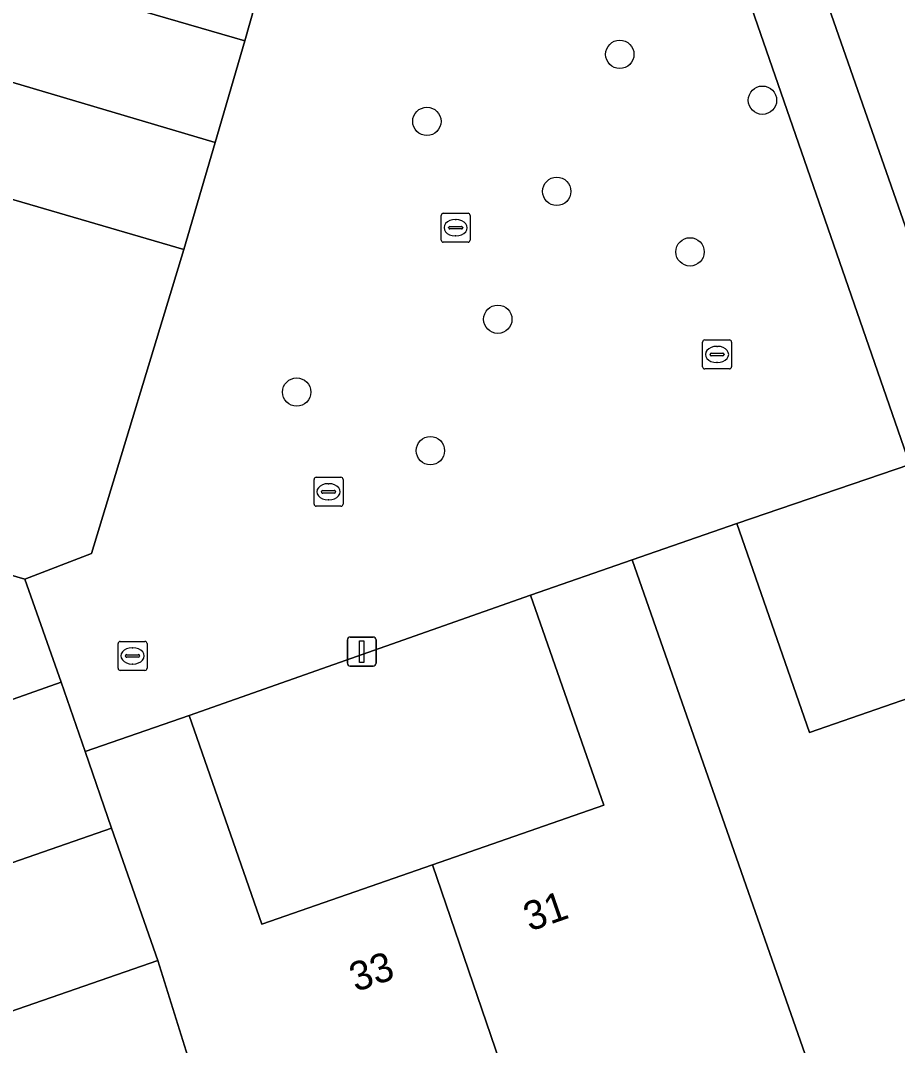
# Model space of a CAD drawing. Extents: x 158472 to 159562, y 388525 to 389606.
# Drawn here: x 158856.42 to 158886.68, y 389204.59 to 389239.95 of the extents above; entities that cross this region are included whole.
import ezdxf

# ---------------------------------------------------------------- set-up
doc = ezdxf.new("R2010")
doc.units = 0
for name, color, linetype in [('IMGEO_Boom', 7, 'Continuous'), ('IMGEO_Erf', 7, 'Continuous'), ('IMGEO_Kolk', 7, 'Continuous'), ('IMGEO_Lichtmast', 7, 'Continuous'), ('IMGEO_Pand', 7, 'Continuous'), ('IMGEO_Pand_nummerreeks', 7, 'Continuous'), ('IMGEO_Rijbaan_lokaal_open', 7, 'Continuous'), ('IMGEO_Rioolput', 7, 'Continuous'), ('IMGEO_Voetpad_open', 7, 'Continuous')]:
    doc.layers.add(name, color=color, linetype=linetype)

msp = doc.modelspace()

# ---------------------------------------------------------------- linework, layer by layer
at = {"layer": 'IMGEO_Boom'}
for centre in [(158877.099, 389238.78), (158882.021, 389237.199), (158870.442, 389236.468), (158874.923, 389234.054), (158879.522, 389231.968), (158872.89, 389229.644), (158865.951, 389227.132), (158870.564, 389225.11)]:
    msp.add_circle(centre, 0.489, dxfattribs=at)
at = {"layer": 'IMGEO_Erf'}
for points in [[(158868.411, 389246.649), (158864.871, 389250), (158862.808, 389251.953), (158860.959, 389250), (158858.62, 389247.53), (158858.584, 389247.406), (158856.828, 389241.384), (158864.158, 389239.247), (158865.369, 389243.528)], [(158862.061, 389232.055), (158854.69, 389234.204), (158852.973, 389228.315), (158851.201, 389222.239), (158856.573, 389220.673), (158858.872, 389221.561)], [(158881.139, 389222.601), (158883.648, 389215.386), (158889.681, 389217.484), (158887.108, 389224.631)], [(158862.242, 389215.981), (158864.747, 389208.777), (158870.635, 389210.824), (158876.543, 389212.878), (158874.023, 389220.127)]]:
    msp.add_lwpolyline(points, close=True, dxfattribs=at)
msp.add_lwpolyline([(158849.264, 389208.509), (158859.565, 389212.09), (158858.647, 389214.731), (158857.825, 389217.123), (158851.188, 389214.782)], dxfattribs=at)
at = {"layer": 'IMGEO_Kolk'}
for p, q in [((158871.01, 389233.301), (158871.862, 389233.301)), ((158870.935, 389232.375), (158870.935, 389233.227)), ((158871.423, 389233.081), (158871.448, 389233.081)), ((158871.936, 389233.227), (158871.936, 389232.375)), ((158871.194, 389232.795), (158871.194, 389232.807)), ((158871.632, 389232.758), (158871.234, 389232.758)), ((158871.237, 389232.844), (158871.635, 389232.844)), ((158871.678, 389232.807), (158871.678, 389232.795)), ((158871.862, 389232.301), (158871.01, 389232.301)), ((158871.446, 389232.521), (158871.421, 389232.521)), ((158879.953, 389228.003), (158879.953, 389228.855)), ((158880.028, 389228.929), (158880.88, 389228.929)), ((158880.441, 389228.709), (158880.466, 389228.709)), ((158880.954, 389228.855), (158880.954, 389228.003)), ((158880.212, 389228.423), (158880.212, 389228.435)), ((158880.65, 389228.386), (158880.252, 389228.386)), ((158880.255, 389228.472), (158880.653, 389228.472)), ((158880.696, 389228.435), (158880.696, 389228.423)), ((158880.464, 389228.149), (158880.439, 389228.149)), ((158880.88, 389227.929), (158880.028, 389227.929)), ((158866.549, 389223.266), (158866.549, 389224.118)), ((158866.624, 389224.192), (158867.476, 389224.192)), ((158867.55, 389224.118), (158867.55, 389223.266)), ((158867.037, 389223.972), (158867.062, 389223.972)), ((158866.808, 389223.686), (158866.808, 389223.698)), ((158867.246, 389223.649), (158866.848, 389223.649)), ((158866.851, 389223.735), (158867.249, 389223.735)), ((158867.06, 389223.412), (158867.035, 389223.412)), ((158867.292, 389223.698), (158867.292, 389223.686)), ((158867.476, 389223.192), (158866.624, 389223.192))]:
    msp.add_line(p, q, dxfattribs=at)
for points in [[(158871.01, 389233.301), (158871.862, 389233.301)], [(158870.935, 389232.375), (158870.935, 389233.227)], [(158871.936, 389233.227), (158871.936, 389232.375)], [(158871.862, 389232.301), (158871.01, 389232.301)], [(158879.953, 389228.003), (158879.953, 389228.855)], [(158880.028, 389228.929), (158880.88, 389228.929)], [(158880.954, 389228.855), (158880.954, 389228.003)], [(158880.88, 389227.929), (158880.028, 389227.929)], [(158866.549, 389223.266), (158866.549, 389224.118)], [(158866.624, 389224.192), (158867.476, 389224.192)], [(158867.55, 389224.118), (158867.55, 389223.266)], [(158867.476, 389223.192), (158866.624, 389223.192)]]:
    msp.add_lwpolyline(points, dxfattribs=at)
for centre, radius, start, end in [((158871.012, 389233.225), 0.0765, 91.552, 178.448), ((158871.012, 389233.225), 0.0765, 91.552, 178.448), ((158871.86, 389233.225), 0.0765, 1.552, 88.448), ((158871.86, 389233.225), 0.0765, 1.552, 88.448), ((158871.234, 389232.804), 0.0403, 85.8775, 175.7526), ((158871.231, 389232.794), 0.0366, 178.938, 274.7102), ((158871.635, 389232.801), 0.043, 264.8664, 352.4533), ((158871.639, 389232.806), 0.0386, 1.7309, 96.639), ((158871.012, 389232.377), 0.0765, 181.552, 268.448), ((158871.012, 389232.377), 0.0765, 181.552, 268.448), ((158871.86, 389232.377), 0.0765, 271.552, 358.448), ((158871.86, 389232.377), 0.0765, 271.552, 358.448), ((158880.03, 389228.853), 0.0765, 91.552, 178.448), ((158880.03, 389228.853), 0.0765, 91.552, 178.448), ((158880.878, 389228.853), 0.0765, 1.552, 88.448), ((158880.878, 389228.853), 0.0765, 1.552, 88.448), ((158880.252, 389228.432), 0.0403, 85.8775, 175.7526), ((158880.249, 389228.422), 0.0366, 178.938, 274.7102), ((158880.653, 389228.429), 0.043, 264.8664, 352.4533), ((158880.657, 389228.434), 0.0386, 1.7309, 96.639), ((158880.03, 389228.005), 0.0765, 181.552, 268.448), ((158880.03, 389228.005), 0.0765, 181.552, 268.448), ((158880.878, 389228.005), 0.0765, 271.552, 358.448), ((158880.878, 389228.005), 0.0765, 271.552, 358.448), ((158866.626, 389224.116), 0.0765, 91.552, 178.448), ((158866.626, 389224.116), 0.0765, 91.552, 178.448), ((158867.474, 389224.116), 0.0765, 1.552, 88.448), ((158867.474, 389224.116), 0.0765, 1.552, 88.448), ((158866.848, 389223.695), 0.0403, 85.8775, 175.7526), ((158866.845, 389223.685), 0.0366, 178.938, 274.7102), ((158867.249, 389223.692), 0.043, 264.8664, 352.4533), ((158867.253, 389223.697), 0.0386, 1.7309, 96.639), ((158866.626, 389223.268), 0.0765, 181.552, 268.448), ((158866.626, 389223.268), 0.0765, 181.552, 268.448), ((158867.474, 389223.268), 0.0765, 271.552, 358.448), ((158867.474, 389223.268), 0.0765, 271.552, 358.448)]:
    msp.add_arc(centre, radius, start, end, dxfattribs=at)
for centre, major_axis, ratio, start_param, end_param in [((158871.422, 389232.801), (-0.387, 0.002), 0.722429, 4.712389, 7.853982), ((158871.447, 389232.801), (-0.39, 0.002), 0.717154, 1.570796, 4.712389), ((158880.44, 389228.429), (-0.387, 0.002), 0.722429, 4.712389, 7.853982), ((158880.465, 389228.429), (-0.39, 0.002), 0.717154, 1.570796, 4.712389), ((158867.036, 389223.692), (-0.387, 0.002), 0.722429, 4.712389, 7.853982), ((158867.061, 389223.692), (-0.39, 0.002), 0.717154, 1.570796, 4.712389)]:
    msp.add_ellipse(centre, major_axis=major_axis, ratio=ratio, start_param=start_param, end_param=end_param, dxfattribs=at)
at = {"layer": 'IMGEO_Lichtmast'}
for p, q in [((158867.698, 389217.781), (158867.698, 389218.581)), ((158867.698, 389218.581), (158867.698, 389217.781)), ((158867.798, 389218.681), (158868.588, 389218.681)), ((158868.588, 389218.681), (158867.798, 389218.681)), ((158868.688, 389218.581), (158868.688, 389217.781)), ((158868.688, 389217.781), (158868.688, 389218.581)), ((158868.588, 389217.681), (158867.798, 389217.681)), ((158867.798, 389217.681), (158868.588, 389217.681))]:
    msp.add_line(p, q, dxfattribs=at)
msp.add_lwpolyline([(158868.118, 389218.556), (158868.268, 389218.556), (158868.268, 389217.806), (158868.118, 389217.806), (158868.118, 389218.556)], dxfattribs=at)
for centre, start, end in [((158867.798, 389218.581), 90, 180), ((158867.798, 389218.581), 90, 180), ((158868.588, 389218.581), 0, 90), ((158868.588, 389218.581), 360, 90), ((158867.798, 389217.781), 180, 270), ((158867.798, 389217.781), 180, 270), ((158868.588, 389217.781), 270, 0), ((158868.588, 389217.781), 270, 0)]:
    msp.add_arc(centre, 0.1, start, end, dxfattribs=at)
at = {"layer": 'IMGEO_Pand'}
for points in [[(158863.137, 389235.745), (158864.158, 389239.247), (158856.828, 389241.384), (158858.584, 389247.406), (158854.151, 389250), (158850.559, 389252.102), (158849.947, 389250), (158848.518, 389245.103), (158837.864, 389248.209), (158836.533, 389243.644)], [(158852.973, 389228.315), (158854.69, 389234.204), (158862.061, 389232.055), (158863.137, 389235.745), (158836.533, 389243.644), (158835.171, 389238.974), (158845.756, 389235.887), (158844.314, 389230.944)], [(158852.973, 389228.315), (158844.314, 389230.944), (158840.709, 389232.038), (158839.232, 389226.97), (158832.209, 389229.018), (158830.829, 389224.285), (158847.631, 389219.387), (158849.785, 389218.759), (158850.442, 389216.898), (158851.188, 389214.782), (158857.825, 389217.123), (158856.573, 389220.673), (158851.201, 389222.239)], [(158886.605, 389195.408), (158891.13, 389196.938), (158887.592, 389207.113), (158892.673, 389208.879), (158889.681, 389217.484), (158883.648, 389215.386), (158881.139, 389222.601), (158877.525, 389221.345)], [(158877.525, 389221.345), (158874.023, 389220.127), (158876.543, 389212.878), (158870.635, 389210.824), (158873.577, 389202.218), (158878.522, 389203.937), (158881.241, 389196.117), (158876.56, 389194.49), (158877.345, 389192.233), (158882.026, 389193.86), (158886.605, 389195.408)], [(158870.635, 389210.824), (158864.747, 389208.777), (158862.242, 389215.981), (158858.647, 389214.731), (158859.565, 389212.09), (158861.156, 389207.528), (158862.598, 389202.924), (158865.982, 389193.191), (158867.512, 389188.79), (158870.049, 389189.685), (158872.207, 389190.446), (158874.21, 389191.142), (158873.573, 389192.976), (158871.57, 389192.28), (158868.704, 389200.523), (158873.577, 389202.218)], [(158835.054, 389198.471), (158861.156, 389207.528), (158859.565, 389212.09), (158849.264, 389208.509), (158847.521, 389213.522), (158839.014, 389210.564), (158841.114, 389204.526), (158833.829, 389201.993), (158834.985, 389198.668)], [(158862.598, 389202.924), (158861.156, 389207.528), (158835.054, 389198.471), (158836.297, 389194.895), (158843.527, 389197.409), (158845.585, 389191.491), (158854.167, 389194.528), (158852.472, 389199.403)]]:
    msp.add_lwpolyline(points, close=True, dxfattribs=at)
at = {"layer": 'IMGEO_Rijbaan_lokaal_open'}
msp.add_lwpolyline([(158880.772, 389250.541), (158889.758, 389224.809), (158890.752, 389221.951), (158891, 389221.213), (158892.656, 389216.541), (158892.956, 389215.694), (158893.199, 389215.033), (158897.583, 389216.519), (158893.787, 389227.329), (158892.828, 389230.16), (158886.78, 389247.717), (158885.939, 389250.158)], dxfattribs=at)
at = {"layer": 'IMGEO_Rioolput'}
for p, q in [((158859.786, 389217.605), (158859.786, 389218.457)), ((158859.861, 389218.531), (158860.713, 389218.531)), ((158860.787, 389218.457), (158860.787, 389217.605)), ((158860.274, 389218.311), (158860.299, 389218.311)), ((158860.045, 389218.025), (158860.045, 389218.037)), ((158860.483, 389217.988), (158860.085, 389217.988)), ((158860.088, 389218.074), (158860.486, 389218.074)), ((158860.297, 389217.751), (158860.272, 389217.751)), ((158860.529, 389218.037), (158860.529, 389218.025)), ((158860.713, 389217.531), (158859.861, 389217.531))]:
    msp.add_line(p, q, dxfattribs=at)
for points in [[(158859.786, 389217.605), (158859.786, 389218.457)], [(158859.861, 389218.531), (158860.713, 389218.531)], [(158860.787, 389218.457), (158860.787, 389217.605)], [(158860.713, 389217.531), (158859.861, 389217.531)]]:
    msp.add_lwpolyline(points, dxfattribs=at)
for centre, radius, start, end in [((158859.863, 389218.455), 0.0765, 91.552, 178.448), ((158859.863, 389218.455), 0.0765, 91.552, 178.448), ((158860.711, 389218.455), 0.0765, 1.552, 88.448), ((158860.711, 389218.455), 0.0765, 1.552, 88.448), ((158860.085, 389218.034), 0.0403, 85.8775, 175.7526), ((158860.082, 389218.024), 0.0366, 178.938, 274.7102), ((158860.486, 389218.031), 0.043, 264.8664, 352.4533), ((158860.49, 389218.036), 0.0386, 1.7309, 96.639), ((158859.863, 389217.607), 0.0765, 181.552, 268.448), ((158859.863, 389217.607), 0.0765, 181.552, 268.448), ((158860.711, 389217.607), 0.0765, 271.552, 358.448), ((158860.711, 389217.607), 0.0765, 271.552, 358.448)]:
    msp.add_arc(centre, radius, start, end, dxfattribs=at)
for centre, major_axis, ratio, start_param, end_param in [((158860.273, 389218.031), (-0.387, 0.002), 0.722429, 4.712389, 7.853982), ((158860.298, 389218.031), (-0.39, 0.002), 0.717154, 1.570796, 4.712389)]:
    msp.add_ellipse(centre, major_axis=major_axis, ratio=ratio, start_param=start_param, end_param=end_param, dxfattribs=at)
at = {"layer": 'IMGEO_Voetpad_open'}
msp.add_lwpolyline([(158873.585, 389252.115), (158871.583, 389250), (158871.053, 389249.44), (158868.411, 389246.649), (158865.369, 389243.528), (158864.158, 389239.247), (158863.137, 389235.745), (158862.061, 389232.055), (158858.872, 389221.561), (158856.573, 389220.673), (158857.825, 389217.123), (158858.647, 389214.731), (158862.242, 389215.981), (158874.023, 389220.127), (158877.525, 389221.345), (158881.139, 389222.601), (158887.108, 389224.631), (158878.32, 389250), (158876.516, 389255.207)], close=True, dxfattribs=at)
for points in [[(158880.55, 389253.493), (158878.32, 389250), (158887.108, 389224.631), (158889.681, 389217.484), (158892.673, 389208.879), (158896.19, 389198.698), (158897.444, 389195.09), (158901.583, 389183.299), (158902.803, 389179.791), (158904.06, 389176.175), (158906.091, 389170.229), (158907.888, 389165.137), (158908.797, 389162.559), (158912.488, 389168.774)], [(158897.079, 389203.858), (158896.572, 389205.291), (158894.874, 389204.711), (158893.218, 389209.528), (158894.894, 389210.144), (158894.585, 389210.997), (158892.919, 389210.403), (158891.313, 389215.097), (158892.956, 389215.694), (158892.656, 389216.541), (158890.988, 389215.955), (158889.29, 389220.643), (158891, 389221.213), (158890.752, 389221.951), (158889.332, 389221.466), (158888.352, 389224.312), (158889.758, 389224.809), (158880.772, 389250.541)]]:
    msp.add_lwpolyline(points, dxfattribs=at)

# ---------------------------------------------------------------- texts
at = {"layer": 'IMGEO_Pand_nummerreeks'}
for s, p in [('31', (158873.992, 389208.519)), ('33', (158867.987, 389206.431))]:
    msp.add_text(s, height=1, rotation=19.1712, dxfattribs=at).set_placement(p)

doc.saveas('drawing.dxf')
